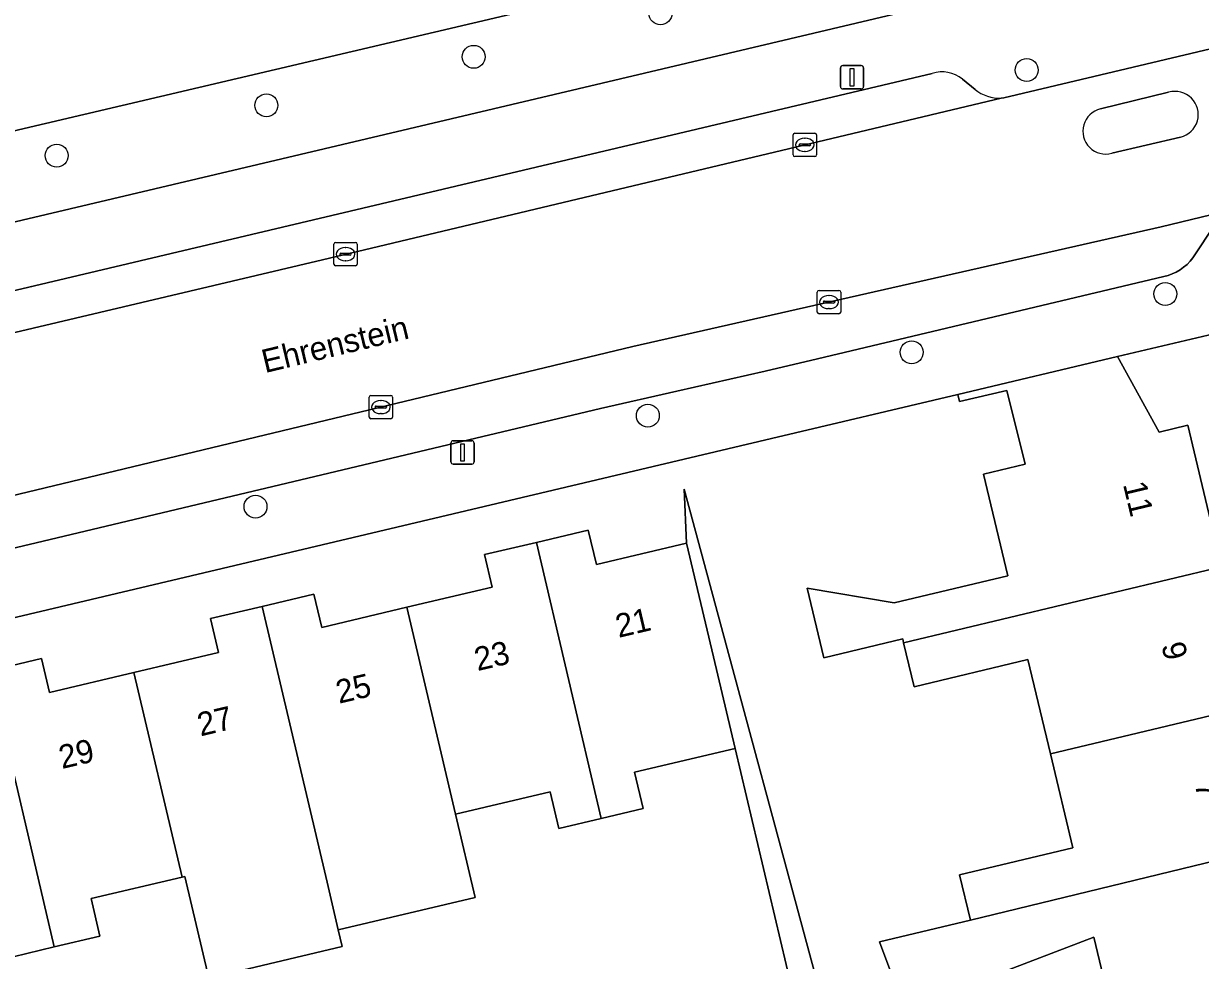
# Model space of a CAD drawing. Extents: x 158031 to 159244, y 380104 to 381214.
# Drawn here: x 158893.1 to 158943.3, y 380930.2 to 380970.2 of the extents above; entities that cross this region are included whole.
import ezdxf

# ---------------------------------------------------------------- set-up
doc = ezdxf.new("R2010")
doc.units = 0
for name, color, linetype in [('IMGEO_Boom', 7, 'Continuous'), ('IMGEO_Erf', 7, 'Continuous'), ('IMGEO_Groenvoorziening', 7, 'Continuous'), ('IMGEO_Kolk', 7, 'Continuous'), ('IMGEO_Lichtmast', 7, 'Continuous'), ('IMGEO_Muur', 7, 'Continuous'), ('IMGEO_Openbare_ruimte_label', 7, 'Continuous'), ('IMGEO_Pand', 7, 'Continuous'), ('IMGEO_Pand_nummerreeks', 7, 'Continuous'), ('IMGEO_Parkeervlak_open', 7, 'Continuous'), ('IMGEO_Rijbaan_lokaal_gesloten', 7, 'Continuous'), ('IMGEO_Verkeerseiland_gesloten', 7, 'Continuous'), ('IMGEO_Voetpad_open', 7, 'Continuous')]:
    doc.layers.add(name, color=color, linetype=linetype)

msp = doc.modelspace()

# ---------------------------------------------------------------- linework, layer by layer
at = {"layer": 'IMGEO_Boom'}
for centre in [(158920.27, 380970.649), (158912.293, 380968.795), (158935.912, 380968.228), (158903.438, 380966.721), (158894.481, 380964.572), (158941.831, 380958.663), (158930.998, 380956.172), (158919.731, 380953.464), (158902.973, 380949.58)]:
    msp.add_circle(centre, 0.489, dxfattribs=at)
at = {"layer": 'IMGEO_Erf'}
msp.add_lwpolyline([(158946.806, 380957.645), (158939.786, 380955.985), (158941.574, 380952.763), (158942.789, 380953.053), (158944.234, 380947.004), (158945.645, 380941.099), (158947.056, 380935.194), (158948.467, 380929.289), (158949.878, 380923.384), (158951.289, 380917.479), (158956.122, 380918.634), (158951.812, 380936.683)], close=True, dxfattribs=at)
for points in [[(158939.732, 380927.202), (158938.78, 380931.185), (158930.707, 380928.098), (158929.629, 380930.984), (158933.51, 380931.911), (158933.046, 380933.852), (158937.885, 380935.008), (158936.927, 380939.016), (158935.965, 380943.044), (158931.103, 380941.882), (158930.655, 380943.76), (158930.615, 380943.926), (158927.248, 380943.121), (158926.537, 380946.097), (158930.248, 380945.461), (158935.109, 380946.622), (158934.07, 380950.97), (158935.85, 380951.395), (158935.062, 380954.539), (158933.048, 380954.062), (158932.974, 380954.373), (158925.009, 380952.488), (158879.157, 380941.639)], [(158891.606, 380942.564), (158893.831, 380943.091), (158894.175, 380941.639), (158897.78, 380942.492), (158901.386, 380943.345), (158901.044, 380944.794), (158903.258, 380945.318), (158905.47, 380945.842), (158905.807, 380944.418), (158909.442, 380945.279), (158913.081, 380946.14), (158912.753, 380947.526), (158914.97, 380948.05), (158917.184, 380948.574), (158917.531, 380947.11), (158921.383, 380948.022), (158921.286, 380950.327), (158927.958, 380925.576)], [(158926.37, 380926.941), (158923.458, 380939.251), (158919.167, 380938.236), (158919.536, 380936.679), (158917.742, 380936.254), (158915.934, 380935.826), (158915.563, 380937.393), (158911.52, 380936.436), (158912.354, 380932.885), (158906.505, 380931.502), (158906.674, 380930.781), (158900.985, 380929.435), (158899.956, 380933.782), (158899.834, 380933.753), (158895.95, 380932.834), (158896.33, 380931.229), (158894.378, 380930.767), (158892.616, 380930.35)]]:
    msp.add_lwpolyline(points, dxfattribs=at)
at = {"layer": 'IMGEO_Groenvoorziening'}
for points in [[(158923.044, 381000), (158922.271, 381003.218), (158918.798, 381002.464), (158917.29, 381008.29), (158889.164, 381001.517), (158889.547, 381000), (158889.858, 380998.765), (158870.04, 380994.059), (158871.593, 380987.056), (158876.552, 380987.999), (158882.521, 380963.251), (158936.814, 380976.013), (158935.569, 380981.277), (158927.897, 380979.794)], [(158937.673, 380972.381), (158936.814, 380976.013), (158882.521, 380963.251), (158876.552, 380987.999), (158871.593, 380987.056), (158870.04, 380994.059), (158865.853, 380993.065), (158868.909, 380980.067), (158872.714, 380980.967), (158877.232, 380961.626), (158872.386, 380960.551), (158873.108, 380957.118)]]:
    msp.add_lwpolyline(points, close=True, dxfattribs=at)
at = {"layer": 'IMGEO_Kolk'}
for p, q in [((158926.01, 380965.532), (158926.862, 380965.532)), ((158925.935, 380964.606), (158925.935, 380965.458)), ((158926.194, 380965.026), (158926.194, 380965.038)), ((158926.632, 380964.989), (158926.234, 380964.989)), ((158926.237, 380965.075), (158926.635, 380965.075)), ((158926.423, 380965.312), (158926.448, 380965.312)), ((158926.678, 380965.038), (158926.678, 380965.026)), ((158926.936, 380965.458), (158926.936, 380964.606)), ((158926.862, 380964.532), (158926.01, 380964.532)), ((158926.446, 380964.752), (158926.421, 380964.752)), ((158906.319, 380959.938), (158906.319, 380960.79)), ((158906.394, 380960.864), (158907.246, 380960.864)), ((158906.807, 380960.644), (158906.832, 380960.644)), ((158907.32, 380960.79), (158907.32, 380959.938)), ((158906.578, 380960.358), (158906.578, 380960.37)), ((158907.016, 380960.321), (158906.618, 380960.321)), ((158906.621, 380960.407), (158907.019, 380960.407)), ((158906.83, 380960.084), (158906.805, 380960.084)), ((158907.062, 380960.37), (158907.062, 380960.358)), ((158907.246, 380959.864), (158906.394, 380959.864)), ((158926.967, 380957.889), (158926.967, 380958.741)), ((158927.042, 380958.815), (158927.894, 380958.815)), ((158927.455, 380958.595), (158927.48, 380958.595)), ((158927.968, 380958.741), (158927.968, 380957.889)), ((158927.226, 380958.309), (158927.226, 380958.321)), ((158927.664, 380958.272), (158927.266, 380958.272)), ((158927.269, 380958.358), (158927.667, 380958.358)), ((158927.478, 380958.035), (158927.453, 380958.035)), ((158927.71, 380958.321), (158927.71, 380958.309)), ((158927.894, 380957.815), (158927.042, 380957.815)), ((158907.828, 380953.404), (158907.828, 380954.256)), ((158907.903, 380954.33), (158908.755, 380954.33)), ((158908.316, 380954.11), (158908.341, 380954.11)), ((158908.829, 380954.256), (158908.829, 380953.404)), ((158908.087, 380953.824), (158908.087, 380953.836)), ((158908.525, 380953.787), (158908.127, 380953.787)), ((158908.13, 380953.873), (158908.528, 380953.873)), ((158908.339, 380953.55), (158908.314, 380953.55)), ((158908.571, 380953.836), (158908.571, 380953.824)), ((158908.755, 380953.33), (158907.903, 380953.33))]:
    msp.add_line(p, q, dxfattribs=at)
for points in [[(158926.01, 380965.532), (158926.862, 380965.532)], [(158925.935, 380964.606), (158925.935, 380965.458)], [(158926.936, 380965.458), (158926.936, 380964.606)], [(158926.862, 380964.532), (158926.01, 380964.532)], [(158906.319, 380959.938), (158906.319, 380960.79)], [(158906.394, 380960.864), (158907.246, 380960.864)], [(158907.32, 380960.79), (158907.32, 380959.938)], [(158907.246, 380959.864), (158906.394, 380959.864)], [(158926.967, 380957.889), (158926.967, 380958.741)], [(158927.042, 380958.815), (158927.894, 380958.815)], [(158927.968, 380958.741), (158927.968, 380957.889)], [(158927.894, 380957.815), (158927.042, 380957.815)], [(158907.828, 380953.404), (158907.828, 380954.256)], [(158907.903, 380954.33), (158908.755, 380954.33)], [(158908.829, 380954.256), (158908.829, 380953.404)], [(158908.755, 380953.33), (158907.903, 380953.33)]]:
    msp.add_lwpolyline(points, dxfattribs=at)
for centre, radius, start, end in [((158926.012, 380965.456), 0.0765, 91.552, 178.448), ((158926.012, 380965.456), 0.0765, 91.552, 178.448), ((158926.86, 380965.456), 0.0765, 1.552, 88.448), ((158926.86, 380965.456), 0.0765, 1.552, 88.448), ((158926.234, 380965.035), 0.0403, 85.8775, 175.7526), ((158926.231, 380965.025), 0.0366, 178.938, 274.7102), ((158926.635, 380965.032), 0.043, 264.8664, 352.4533), ((158926.639, 380965.037), 0.0386, 1.7309, 96.639), ((158926.012, 380964.608), 0.0765, 181.552, 268.448), ((158926.012, 380964.608), 0.0765, 181.552, 268.448), ((158926.86, 380964.608), 0.0765, 271.552, 358.448), ((158926.86, 380964.608), 0.0765, 271.552, 358.448), ((158906.396, 380960.788), 0.0765, 91.552, 178.448), ((158906.396, 380960.788), 0.0765, 91.552, 178.448), ((158907.244, 380960.788), 0.0765, 1.552, 88.448), ((158907.244, 380960.788), 0.0765, 1.552, 88.448), ((158906.618, 380960.367), 0.0403, 85.8775, 175.7526), ((158906.615, 380960.357), 0.0366, 178.938, 274.7102), ((158907.019, 380960.364), 0.043, 264.8664, 352.4533), ((158907.023, 380960.369), 0.0386, 1.7309, 96.639), ((158906.396, 380959.94), 0.0765, 181.552, 268.448), ((158906.396, 380959.94), 0.0765, 181.552, 268.448), ((158907.244, 380959.94), 0.0765, 271.552, 358.448), ((158907.244, 380959.94), 0.0765, 271.552, 358.448), ((158927.044, 380958.739), 0.0765, 91.552, 178.448), ((158927.044, 380958.739), 0.0765, 91.552, 178.448), ((158927.892, 380958.739), 0.0765, 1.552, 88.448), ((158927.892, 380958.739), 0.0765, 1.552, 88.448), ((158927.266, 380958.318), 0.0403, 85.8775, 175.7526), ((158927.263, 380958.308), 0.0366, 178.938, 274.7102), ((158927.667, 380958.315), 0.043, 264.8664, 352.4533), ((158927.671, 380958.32), 0.0386, 1.7309, 96.639), ((158927.044, 380957.891), 0.0765, 181.552, 268.448), ((158927.044, 380957.891), 0.0765, 181.552, 268.448), ((158927.892, 380957.891), 0.0765, 271.552, 358.448), ((158927.892, 380957.891), 0.0765, 271.552, 358.448), ((158907.905, 380954.254), 0.0765, 91.552, 178.448), ((158907.905, 380954.254), 0.0765, 91.552, 178.448), ((158908.753, 380954.254), 0.0765, 1.552, 88.448), ((158908.753, 380954.254), 0.0765, 1.552, 88.448), ((158908.127, 380953.833), 0.0403, 85.8775, 175.7526), ((158908.124, 380953.823), 0.0366, 178.938, 274.7102), ((158908.528, 380953.83), 0.043, 264.8664, 352.4533), ((158908.532, 380953.835), 0.0386, 1.7309, 96.639), ((158907.905, 380953.406), 0.0765, 181.552, 268.448), ((158907.905, 380953.406), 0.0765, 181.552, 268.448), ((158908.753, 380953.406), 0.0765, 271.552, 358.448), ((158908.753, 380953.406), 0.0765, 271.552, 358.448)]:
    msp.add_arc(centre, radius, start, end, dxfattribs=at)
for centre, major_axis, ratio, start_param, end_param in [((158926.422, 380965.032), (-0.387, 0.002), 0.722429, 4.712389, 7.853982), ((158926.447, 380965.032), (-0.39, 0.002), 0.717154, 1.570796, 4.712389), ((158906.806, 380960.364), (-0.387, 0.002), 0.722429, 4.712389, 7.853982), ((158906.831, 380960.364), (-0.39, 0.002), 0.717154, 1.570796, 4.712389), ((158927.454, 380958.315), (-0.387, 0.002), 0.722429, 4.712389, 7.853982), ((158927.479, 380958.315), (-0.39, 0.002), 0.717154, 1.570796, 4.712389), ((158908.315, 380953.83), (-0.387, 0.002), 0.722429, 4.712389, 7.853982), ((158908.34, 380953.83), (-0.39, 0.002), 0.717154, 1.570796, 4.712389)]:
    msp.add_ellipse(centre, major_axis=major_axis, ratio=ratio, start_param=start_param, end_param=end_param, dxfattribs=at)
at = {"layer": 'IMGEO_Lichtmast'}
for p, q in [((158927.952, 380967.519), (158927.952, 380968.319)), ((158927.952, 380968.319), (158927.952, 380967.519)), ((158928.052, 380968.419), (158928.842, 380968.419)), ((158928.842, 380968.419), (158928.052, 380968.419)), ((158928.942, 380968.319), (158928.942, 380967.519)), ((158928.942, 380967.519), (158928.942, 380968.319)), ((158928.842, 380967.419), (158928.052, 380967.419)), ((158928.052, 380967.419), (158928.842, 380967.419)), ((158911.32, 380951.491), (158911.32, 380952.291)), ((158911.32, 380952.291), (158911.32, 380951.491)), ((158911.42, 380952.391), (158912.21, 380952.391)), ((158912.21, 380952.391), (158911.42, 380952.391)), ((158912.31, 380952.291), (158912.31, 380951.491)), ((158912.31, 380951.491), (158912.31, 380952.291)), ((158912.21, 380951.391), (158911.42, 380951.391)), ((158911.42, 380951.391), (158912.21, 380951.391))]:
    msp.add_line(p, q, dxfattribs=at)
for points in [[(158928.372, 380968.294), (158928.522, 380968.294), (158928.522, 380967.544), (158928.372, 380967.544), (158928.372, 380968.294)], [(158911.74, 380952.266), (158911.89, 380952.266), (158911.89, 380951.516), (158911.74, 380951.516), (158911.74, 380952.266)]]:
    msp.add_lwpolyline(points, dxfattribs=at)
for centre, start, end in [((158928.052, 380968.319), 90, 180), ((158928.052, 380968.319), 90, 180), ((158928.842, 380968.319), 0, 90), ((158928.842, 380968.319), 360, 90), ((158928.052, 380967.519), 180, 270), ((158928.052, 380967.519), 180, 270), ((158928.842, 380967.519), 270, 0), ((158928.842, 380967.519), 270, 0), ((158911.42, 380952.291), 90, 180), ((158911.42, 380952.291), 90, 180), ((158912.21, 380952.291), 0, 90), ((158912.21, 380952.291), 360, 90), ((158911.42, 380951.491), 180, 270), ((158911.42, 380951.491), 180, 270), ((158912.21, 380951.491), 270, 0), ((158912.21, 380951.491), 270, 0)]:
    msp.add_arc(centre, 0.1, start, end, dxfattribs=at)
at = {"layer": 'IMGEO_Muur'}
msp.add_lwpolyline([(158925.009, 380952.488), (158932.974, 380954.373)], dxfattribs=at)
at = {"layer": 'IMGEO_Pand'}
for points in [[(158930.655, 380943.76), (158944.234, 380947.004), (158942.789, 380953.053), (158941.574, 380952.763), (158939.786, 380955.985), (158932.974, 380954.373), (158933.048, 380954.062), (158935.062, 380954.539), (158935.85, 380951.395), (158934.07, 380950.97), (158935.109, 380946.622), (158930.248, 380945.461), (158926.537, 380946.097), (158927.248, 380943.121), (158930.615, 380943.926)], [(158917.742, 380936.254), (158919.536, 380936.679), (158919.167, 380938.236), (158923.458, 380939.251), (158922.534, 380943.157), (158921.383, 380948.022), (158917.531, 380947.11), (158917.184, 380948.574), (158914.97, 380948.05)], [(158909.442, 380945.279), (158911.52, 380936.436), (158915.563, 380937.393), (158915.934, 380935.826), (158917.742, 380936.254), (158914.97, 380948.05), (158912.753, 380947.526), (158913.081, 380946.14)], [(158945.645, 380941.099), (158944.234, 380947.004), (158930.655, 380943.76), (158931.103, 380941.882), (158935.965, 380943.044), (158936.927, 380939.016)], [(158909.442, 380945.279), (158905.807, 380944.418), (158905.47, 380945.842), (158903.258, 380945.318), (158906.029, 380933.529), (158906.505, 380931.502), (158912.354, 380932.885), (158911.52, 380936.436)], [(158903.258, 380945.318), (158901.044, 380944.794), (158901.386, 380943.345), (158897.78, 380942.492), (158899.834, 380933.753), (158899.956, 380933.782), (158900.985, 380929.435), (158906.674, 380930.781), (158906.505, 380931.502), (158906.029, 380933.529)], [(158894.378, 380930.767), (158896.33, 380931.229), (158895.95, 380932.834), (158899.834, 380933.753), (158897.78, 380942.492), (158894.175, 380941.639), (158893.831, 380943.091), (158891.606, 380942.564)], [(158894.378, 380930.767), (158891.606, 380942.564), (158889.381, 380942.038), (158889.737, 380940.533), (158886.058, 380939.663), (158888.105, 380930.954), (158892.241, 380931.933), (158892.616, 380930.35)], [(158945.645, 380941.099), (158936.927, 380939.016), (158937.885, 380935.008), (158933.046, 380933.852), (158933.51, 380931.911), (158947.056, 380935.194)], [(158933.51, 380931.911), (158929.629, 380930.984), (158930.707, 380928.098), (158938.78, 380931.185), (158939.732, 380927.202), (158948.467, 380929.289), (158947.056, 380935.194)]]:
    msp.add_lwpolyline(points, close=True, dxfattribs=at)
at = {"layer": 'IMGEO_Parkeervlak_open'}
for points in [[(158931.871, 380968.077), (158880.572, 380955.945)], [(158933.706, 380967.4), (158933.164, 380967.837)], [(158878.266, 380953.617), (158905.827, 380960.127), (158934.828, 380967.028)], [(158944.657, 380962.252), (158941.657, 380961.529), (158919.088, 380956.419), (158890.6, 380949.568)], [(158878.748, 380944.499), (158917.706, 380953.763), (158920.962, 380954.505), (158924.735, 380955.362), (158926.978, 380955.889), (158941.765, 380959.402), (158941.948, 380959.451), (158942.126, 380959.516), (158942.297, 380959.596), (158942.461, 380959.692), (158942.615, 380959.802), (158942.759, 380959.925), (158942.891, 380960.06), (158943.011, 380960.207), (158943.095, 380960.329), (158943.88, 380961.515)]]:
    msp.add_lwpolyline(points, dxfattribs=at)
for centre, radius, start, end in [((158932.309, 380966.836), 1.316, 49.5111, 109.4584), ((158934.761, 380968.705), 1.678, 231.0366, 272.2775)]:
    msp.add_arc(centre, radius, start, end, dxfattribs=at)
at = {"layer": 'IMGEO_Rijbaan_lokaal_gesloten'}
for points in [[(158948.453, 380970.248), (158934.941, 380967.036), (158934.828, 380967.028), (158905.827, 380960.127), (158878.266, 380953.617), (158875.023, 380952.851), (158867.436, 380951.061), (158865.105, 380950.511), (158841.127, 380944.858), (158841.01, 380944.828), (158839.282, 380944.418), (158839.043, 380944.362), (158815.181, 380938.718), (158810.012, 380937.495), (158809.64, 380937.402), (158811.317, 380930.721), (158816.171, 380931.902), (158848.511, 380939.588), (158870.998, 380944.905), (158874.697, 380945.785), (158890.6, 380949.568), (158919.088, 380956.419), (158941.657, 380961.529), (158944.657, 380962.252)], [(158939.059, 380966.567), (158941.973, 380967.28)], [(158942.477, 380965.362), (158939.551, 380964.676)]]:
    msp.add_lwpolyline(points, dxfattribs=at)
for centre, radius, start, end in [((158942.249, 380966.327), 0.992, 283.3113, 106.1347), ((158939.29, 380965.617), 0.977, 103.6455, 285.5223)]:
    msp.add_arc(centre, radius, start, end, dxfattribs=at)
at = {"layer": 'IMGEO_Verkeerseiland_gesloten'}
for points in [[(158941.973, 380967.28), (158939.059, 380966.567)], [(158939.551, 380964.676), (158942.477, 380965.362)]]:
    msp.add_lwpolyline(points, dxfattribs=at)
for centre, radius, start, end in [((158942.249, 380966.327), 0.992, 283.3113, 106.1347), ((158939.29, 380965.617), 0.977, 103.6455, 285.5223)]:
    msp.add_arc(centre, radius, start, end, dxfattribs=at)
at = {"layer": 'IMGEO_Voetpad_open'}
for points in [[(159008.322, 380989.606), (159002.533, 380987.715), (158992.918, 380985.405), (158992.451, 380987.407), (158991.039, 380984.964), (158965.476, 380978.959), (158963.942, 380978.599), (158942.429, 380973.545), (158937.673, 380972.381), (158873.108, 380957.118), (158866.316, 380955.512), (158865.857, 380957.458), (158864.283, 380954.98), (158840.023, 380949.28), (158838.586, 380948.942), (158805.931, 380941.27)], [(158849.807, 380934.688), (158851.456, 380935.076), (158872.047, 380939.926), (158875.359, 380940.742), (158879.157, 380941.639), (158925.009, 380952.488), (158932.974, 380954.373), (158939.786, 380955.985), (158946.806, 380957.645), (158951.873, 380958.878), (159000, 380970.291), (159007.26, 380972.002), (159007.376, 380972.035), (159010.207, 380972.706), (159013.086, 380973.122), (159014.587, 380973.267), (159014.958, 380973.303), (159019.969, 380973.476), (159024.975, 380973.202), (159038.906, 380971.741)], [(158934.828, 380967.028), (158934.941, 380967.036), (158948.453, 380970.248)], [(158880.572, 380955.945), (158931.871, 380968.077)], [(158933.164, 380967.837), (158933.706, 380967.4)], [(158943.88, 380961.515), (158943.095, 380960.329), (158943.011, 380960.207), (158942.891, 380960.06), (158942.759, 380959.925), (158942.615, 380959.802), (158942.461, 380959.692), (158942.297, 380959.596), (158942.126, 380959.516), (158941.948, 380959.451), (158941.765, 380959.402), (158926.978, 380955.889), (158924.735, 380955.362), (158920.962, 380954.505), (158917.706, 380953.763), (158878.748, 380944.499)], [(158927.958, 380925.576), (158921.286, 380950.327), (158921.383, 380948.022), (158922.534, 380943.157), (158923.458, 380939.251), (158926.37, 380926.941)]]:
    msp.add_lwpolyline(points, dxfattribs=at)
for centre, radius, start, end in [((158932.309, 380966.836), 1.316, 49.5111, 109.4584), ((158934.761, 380968.705), 1.678, 231.0366, 272.2775)]:
    msp.add_arc(centre, radius, start, end, dxfattribs=at)

# ---------------------------------------------------------------- texts
at = {"layer": 'IMGEO_Openbare_ruimte_label'}
msp.add_text('Ehrenstein', height=1, rotation=13.5359, dxfattribs=at).set_placement((158903.377, 380955.279))
at = {"layer": 'IMGEO_Pand_nummerreeks'}
for s, rotation, p in [('11', 283.4382, (158940.02, 380950.532)), ('21', 13.26, (158918.482, 380943.969)), ('23', 13.26, (158912.455, 380942.549)), ('9', 283.4382, (158941.659, 380943.666)), ('25', 13.2582, (158906.539, 380941.154)), ('27', 13.2582, (158900.623, 380939.759)), ('29', 13.26, (158894.705, 380938.366)), ('7', 283.4382, (158943.076, 380937.737))]:
    msp.add_text(s, height=1, rotation=rotation, dxfattribs=at).set_placement(p)

doc.saveas('drawing.dxf')
